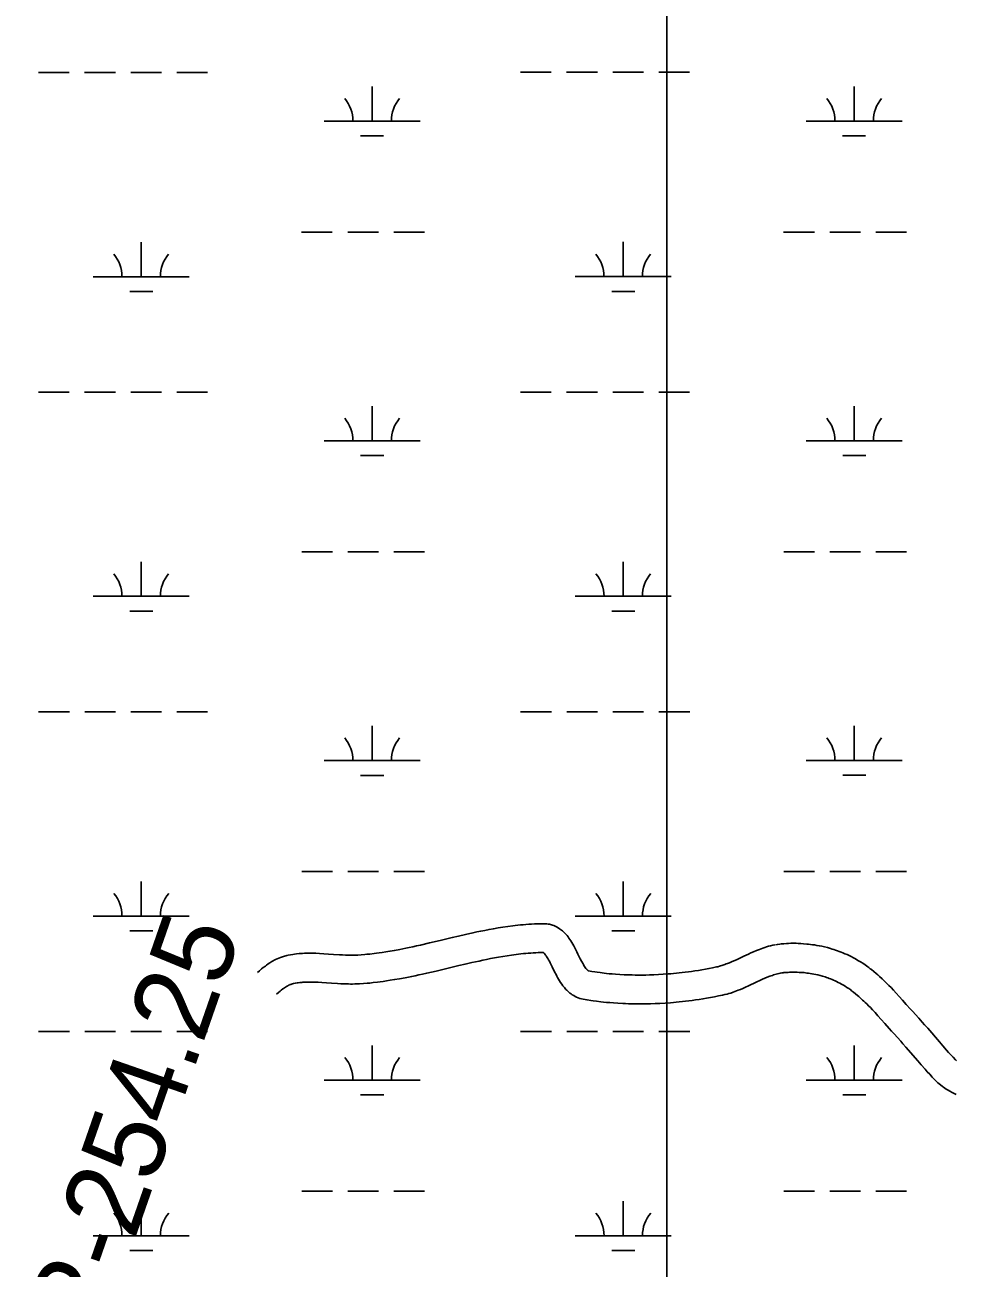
# Model space of a CAD drawing. Extents: x 3263578 to 3301413, y 764927 to 798602.
# Drawn here: x 3289895 to 3290864, y 784927 to 786220 of the extents above; entities that cross this region are included whole.
import ezdxf

# ---------------------------------------------------------------- set-up
doc = ezdxf.new("R2010")
doc.units = 0
for name, color, linetype in [('V-RIVR-RANG-IDEN', 7, 'Continuous'), ('V-ROAD-CNTR', 7, 'Continuous'), ('V-SITE-VEGE', 7, 'Continuous'), ('V-WETL-SWMP', 7, 'Continuous')]:
    doc.layers.add(name, color=color, linetype=linetype)

msp = doc.modelspace()

# ---------------------------------------------------------------- linework, layer by layer
at = {"layer": 'V-ROAD-CNTR'}
for points in [[(3290475.5, 785243.7), (3290474.8, 785245), (3290474.2, 785246.1), (3290472.9, 785248.6), (3290470.5, 785253.5), (3290469.4, 785255.8), (3290468.3, 785258), (3290467.2, 785260), (3290466.2, 785262), (3290465.1, 785263.8), (3290464.1, 785265.6), (3290463.1, 785267.2), (3290462.1, 785268.7), (3290461.1, 785270.2), (3290460.1, 785271.5), (3290459.1, 785272.7), (3290458.1, 785273.9), (3290457.1, 785275), (3290456.1, 785275.9), (3290455.2, 785276.9), (3290454.2, 785277.7), (3290453.3, 785278.5), (3290452.4, 785279.2), (3290451.4, 785279.9), (3290449.8, 785280.9), (3290448.1, 785281.8), (3290446.6, 785282.6), (3290445.2, 785283.1), (3290444, 785283.6), (3290442.8, 785284), (3290440.9, 785284.5), (3290439.4, 785284.7), (3290438.1, 785284.9), (3290436.4, 785285.1), (3290434.8, 785285.1), (3290431.4, 785285.1), (3290428.3, 785285), (3290425.2, 785284.9), (3290422.2, 785284.7), (3290419.3, 785284.5), (3290416.3, 785284.3), (3290413.5, 785284.1), (3290410.7, 785283.8), (3290407.9, 785283.6), (3290405.2, 785283.3), (3290402.5, 785282.9), (3290397.3, 785282.2), (3290392.2, 785281.5), (3290387.3, 785280.7), (3290382.5, 785279.9), (3290378, 785279.1), (3290373.5, 785278.2), (3290369.3, 785277.4), (3290365.1, 785276.5), (3290361.1, 785275.6), (3290353.4, 785273.9), (3290346.2, 785272.3), (3290339.5, 785270.7), (3290326.9, 785267.7), (3290315.9, 785265.1), (3290306.4, 785262.9), (3290302.3, 785262), (3290298.4, 785261.2), (3290294.7, 785260.4), (3290291.4, 785259.7), (3290285, 785258.4), (3290279.4, 785257.4), (3290274.6, 785256.5), (3290270.4, 785255.8), (3290266.7, 785255.2), (3290263.5, 785254.8), (3290260.7, 785254.4), (3290258.3, 785254.1), (3290253.9, 785253.6), (3290250.7, 785253.3), (3290248.4, 785253), (3290244.8, 785252.8), (3290241.2, 785252.5), (3290239.3, 785252.4), (3290237.4, 785252.4), (3290235.6, 785252.3), (3290233.8, 785252.3), (3290232.1, 785252.4), (3290228.5, 785252.5), (3290225.2, 785252.6), (3290222.1, 785252.8), (3290216, 785253.2)], [(3290675.5, 785263.1), (3290673.4, 785262.7), (3290671.1, 785262.1), (3290669, 785261.6), (3290666.9, 785261), (3290664.9, 785260.4), (3290663.1, 785259.7), (3290661.3, 785259.1), (3290659.5, 785258.4), (3290656.3, 785257.2), (3290653.3, 785255.9), (3290650.5, 785254.7), (3290648, 785253.5), (3290643.3, 785251.4), (3290635.5, 785247.7), (3290632.6, 785246.5), (3290630.2, 785245.4), (3290628.1, 785244.5), (3290626.3, 785243.8), (3290624.8, 785243.2), (3290623.4, 785242.7), (3290622.3, 785242.3), (3290620.3, 785241.6), (3290618.9, 785241.2), (3290617.8, 785240.9), (3290616.2, 785240.4), (3290614.6, 785240.1), (3290610.7, 785239.3), (3290606.9, 785238.5), (3290603.1, 785237.8), (3290599.4, 785237.1), (3290595.8, 785236.5), (3290592.2, 785236), (3290588.8, 785235.5), (3290585.5, 785235), (3290582.2, 785234.6), (3290579, 785234.2), (3290576, 785233.9), (3290573, 785233.6), (3290570.1, 785233.3), (3290567.2, 785233.1), (3290564.5, 785232.8), (3290559.2, 785232.5), (3290554.2, 785232.2), (3290549.5, 785232), (3290545.1, 785231.8), (3290541, 785231.7), (3290537.1, 785231.7), (3290533.5, 785231.7), (3290530.1, 785231.7), (3290527, 785231.8), (3290524, 785231.8), (3290521.3, 785231.9), (3290518.7, 785232), (3290513.9, 785232.3), (3290509.7, 785232.6), (3290506.1, 785232.9), (3290502.9, 785233.1), (3290500.2, 785233.4), (3290497.8, 785233.7), (3290493.6, 785234.2), (3290490.5, 785234.6), (3290488.2, 785234.9), (3290484.8, 785235.5), (3290481.6, 785236), (3290481.4, 785236), (3290481.4, 785236), (3290481.4, 785236), (3290481.4, 785236), (3290481.3, 785236.1), (3290481.2, 785236.1), (3290481.1, 785236.2), (3290481, 785236.3), (3290480.8, 785236.4), (3290480.6, 785236.6), (3290480.4, 785236.8), (3290480.1, 785237), (3290479.9, 785237.3), (3290479.6, 785237.6), (3290479.3, 785237.9), (3290479, 785238.3), (3290478.7, 785238.6), (3290478, 785239.6), (3290477.4, 785240.5), (3290476.7, 785241.6), (3290476.1, 785242.7), (3290475.4, 785243.9)], [(3290864.6, 785142.6), (3290863.7, 785143.4), (3290861.1, 785146.1), (3290858.7, 785148.7), (3290856.4, 785151.2), (3290854.3, 785153.6), (3290850.3, 785158.1), (3290846.9, 785162.1), (3290834.6, 785176.4), (3290831.4, 785180), (3290829, 785182.7), (3290825.4, 785186.8), (3290821.8, 785190.8), (3290819.1, 785193.6), (3290816.8, 785196.2), (3290812.3, 785201.2), (3290808.4, 785205.6), (3290805, 785209.5), (3290801.8, 785212.9), (3290799, 785215.9), (3290796.5, 785218.6), (3290794.2, 785220.9), (3290792.2, 785223), (3290790.3, 785224.8), (3290788.7, 785226.3), (3290787.2, 785227.7), (3290784.6, 785230.1), (3290782.6, 785231.9), (3290781, 785233.3), (3290778.6, 785235.3), (3290776.2, 785237.3), (3290774.8, 785238.3), (3290773.5, 785239.4), (3290772.2, 785240.4), (3290769.6, 785242.2), (3290767, 785244), (3290764.5, 785245.6), (3290762, 785247), (3290759.6, 785248.4), (3290757.3, 785249.7), (3290755, 785250.9), (3290752.8, 785252), (3290750.6, 785253), (3290748.5, 785253.9), (3290746.4, 785254.8), (3290744.4, 785255.6), (3290742.5, 785256.3), (3290740.6, 785257), (3290738.7, 785257.7), (3290737, 785258.3), (3290735.2, 785258.8), (3290733.5, 785259.3), (3290730.3, 785260.2), (3290727.2, 785261), (3290724.4, 785261.6), (3290721.7, 785262.2), (3290719.2, 785262.6), (3290716.8, 785263), (3290714.6, 785263.3), (3290712.5, 785263.6), (3290710.6, 785263.8), (3290708.7, 785264), (3290705.4, 785264.3), (3290702.4, 785264.5), (3290699.8, 785264.6), (3290697.6, 785264.7), (3290695.6, 785264.7), (3290692.2, 785264.7), (3290689.7, 785264.6), (3290687.7, 785264.5), (3290684.9, 785264.3), (3290682.1, 785264.1), (3290680.7, 785263.9), (3290678.2, 785263.6), (3290676, 785263.2)], [(3290216, 785253.2), (3290210.6, 785253.6), (3290205.7, 785253.9), (3290201.3, 785254.2), (3290197.5, 785254.3), (3290194, 785254.4), (3290191, 785254.4), (3290188.3, 785254.4), (3290185.9, 785254.3), (3290183.8, 785254.2), (3290182, 785254.1), (3290180.3, 785254), (3290177.5, 785253.7), (3290175.3, 785253.4), (3290173.6, 785253.2), (3290171.2, 785252.8), (3290168.7, 785252.3), (3290167.4, 785252.1), (3290166.2, 785251.8), (3290164.9, 785251.4), (3290162.8, 785250.8), (3290160.8, 785250.1), (3290158.9, 785249.3), (3290157.3, 785248.6), (3290155.7, 785247.8), (3290154.3, 785247.1), (3290153, 785246.4), (3290151.8, 785245.7), (3290149.7, 785244.4), (3290147.9, 785243.2), (3290146.3, 785242.1), (3290145, 785241.1), (3290142.8, 785239.4), (3290141.1, 785238.1), (3290138.8, 785236.1), (3290136.7, 785234.2)], [(3290449.2, 785229.3), (3290448.4, 785230.7), (3290447.6, 785232.3), (3290446.1, 785235.1), (3290443.6, 785240.3), (3290442.5, 785242.4), (3290441.6, 785244.4), (3290440.7, 785246.1), (3290439.9, 785247.6), (3290439.1, 785248.9), (3290438.5, 785250), (3290437.8, 785251), (3290437.3, 785251.8), (3290436.8, 785252.5), (3290436.4, 785253.1), (3290436, 785253.6), (3290435.6, 785254), (3290435.4, 785254.3), (3290435.1, 785254.5), (3290434.9, 785254.7), (3290434.7, 785254.9), (3290434.6, 785255), (3290434.5, 785255.1), (3290434.5, 785255.1), (3290434.3, 785255.2), (3290434.3, 785255.2), (3290434.3, 785255.2), (3290434.3, 785255.2), (3290434.4, 785255.2), (3290434.6, 785255.1), (3290434.5, 785255.1), (3290434.6, 785255.1), (3290434.7, 785255.1), (3290434.7, 785255.1), (3290434.6, 785255.1), (3290432, 785255.1), (3290429.2, 785255), (3290426.5, 785254.9), (3290423.9, 785254.8), (3290421.3, 785254.6), (3290418.7, 785254.4), (3290416.1, 785254.2), (3290413.6, 785254), (3290411.1, 785253.7), (3290408.6, 785253.4), (3290406.2, 785253.2), (3290401.4, 785252.5), (3290396.7, 785251.8), (3290392.2, 785251.1), (3290387.8, 785250.4), (3290383.5, 785249.6), (3290379.3, 785248.8), (3290375.3, 785248), (3290371.3, 785247.1), (3290367.5, 785246.3), (3290360, 785244.7), (3290353, 785243.1), (3290346.3, 785241.5), (3290333.8, 785238.5), (3290322.8, 785235.9), (3290313, 785233.7), (3290308.7, 785232.7), (3290304.7, 785231.8), (3290300.9, 785231), (3290297.4, 785230.3), (3290290.7, 785228.9), (3290284.8, 785227.8), (3290279.6, 785226.9), (3290275.1, 785226.2), (3290271.1, 785225.6), (3290267.6, 785225.1), (3290264.6, 785224.7), (3290261.9, 785224.3), (3290257.2, 785223.8), (3290253.6, 785223.4), (3290250.9, 785223.2), (3290247, 785222.8), (3290242.9, 785222.6), (3290240.5, 785222.4), (3290238.1, 785222.4), (3290235.8, 785222.3), (3290233.6, 785222.3), (3290231.4, 785222.4), (3290227.4, 785222.5), (3290223.7, 785222.7), (3290220.2, 785222.9), (3290213.9, 785223.3)], [(3290681.5, 785233.7), (3290679.9, 785233.4), (3290678.4, 785233), (3290677, 785232.7), (3290675.6, 785232.3), (3290674.2, 785231.8), (3290672.9, 785231.4), (3290671.5, 785230.9), (3290670.3, 785230.4), (3290667.6, 785229.4), (3290665.1, 785228.3), (3290662.7, 785227.3), (3290660.4, 785226.3), (3290656, 785224.2), (3290648, 785220.5), (3290644.9, 785219.1), (3290642.1, 785217.8), (3290639.6, 785216.8), (3290637.4, 785215.9), (3290635.5, 785215.1), (3290633.7, 785214.5), (3290632.1, 785213.9), (3290629.5, 785213), (3290627.4, 785212.4), (3290625.8, 785211.9), (3290623.4, 785211.3), (3290621.1, 785210.8), (3290616.7, 785209.9), (3290612.5, 785209), (3290608.4, 785208.3), (3290604.4, 785207.6), (3290600.5, 785206.9), (3290596.7, 785206.3), (3290593, 785205.8), (3290589.4, 785205.3), (3290585.9, 785204.9), (3290582.5, 785204.4), (3290579.2, 785204.1), (3290575.9, 785203.7), (3290572.8, 785203.4), (3290569.8, 785203.2), (3290566.8, 785202.9), (3290561.1, 785202.5), (3290555.7, 785202.2), (3290550.7, 785202), (3290545.9, 785201.8), (3290541.5, 785201.7), (3290537.3, 785201.7), (3290533.4, 785201.7), (3290529.8, 785201.7), (3290526.3, 785201.8), (3290523.1, 785201.9), (3290520.1, 785202), (3290517.3, 785202.1), (3290512.1, 785202.3), (3290507.5, 785202.7), (3290503.5, 785203), (3290500.1, 785203.3), (3290497, 785203.6), (3290494.4, 785203.9), (3290489.8, 785204.4), (3290486.4, 785204.9), (3290483.8, 785205.3), (3290480, 785205.8), (3290476, 785206.5), (3290474.3, 785206.9), (3290472.5, 785207.4), (3290470.7, 785208), (3290469, 785208.7), (3290467.5, 785209.4), (3290466, 785210.3), (3290464.6, 785211.1), (3290463.3, 785212), (3290462.1, 785212.9), (3290461, 785213.9), (3290459.9, 785214.8), (3290459, 785215.8), (3290458, 785216.7), (3290457.2, 785217.7), (3290456.3, 785218.6), (3290455.6, 785219.6), (3290454.8, 785220.5), (3290453.5, 785222.3), (3290452.3, 785224.1), (3290451.2, 785225.8), (3290450.2, 785227.5), (3290449.3, 785229)], [(3290864.1, 785107.4), (3290862.8, 785108.1), (3290860.1, 785109.4), (3290857.8, 785110.7), (3290855.8, 785111.8), (3290854, 785112.9), (3290852.5, 785114), (3290851.1, 785114.9), (3290849.9, 785115.8), (3290848, 785117.3), (3290846.5, 785118.5), (3290845.3, 785119.5), (3290843.7, 785121), (3290842.2, 785122.5), (3290839.3, 785125.6), (3290836.7, 785128.4), (3290834.2, 785131.1), (3290831.9, 785133.6), (3290827.8, 785138.3), (3290824.2, 785142.4), (3290811.9, 785156.7), (3290808.8, 785160.2), (3290806.6, 785162.8), (3290803.1, 785166.7), (3290799.6, 785170.5), (3290797, 785173.4), (3290794.5, 785176.2), (3290789.9, 785181.3), (3290786.1, 785185.6), (3290782.7, 785189.4), (3290779.8, 785192.6), (3290777.2, 785195.4), (3290774.9, 785197.8), (3290772.9, 785199.8), (3290771.1, 785201.6), (3290769.5, 785203.2), (3290768.1, 785204.6), (3290766.8, 785205.7), (3290764.5, 785207.8), (3290762.8, 785209.3), (3290761.5, 785210.5), (3290759.5, 785212.2), (3290757.4, 785213.9), (3290756.4, 785214.7), (3290755.4, 785215.4), (3290754.5, 785216.2), (3290752.5, 785217.6), (3290750.5, 785218.9), (3290748.6, 785220.1), (3290746.8, 785221.2), (3290745, 785222.2), (3290743.2, 785223.2), (3290741.5, 785224.1), (3290739.8, 785224.9), (3290738.2, 785225.7), (3290736.6, 785226.4), (3290735, 785227.1), (3290733.5, 785227.7), (3290732, 785228.2), (3290730.6, 785228.8), (3290729.1, 785229.2), (3290727.8, 785229.7), (3290726.5, 785230.1), (3290725.2, 785230.5), (3290722.6, 785231.2), (3290720.3, 785231.8), (3290718.1, 785232.3), (3290716, 785232.7), (3290714, 785233.1), (3290712.2, 785233.4), (3290710.4, 785233.6), (3290708.8, 785233.8), (3290707.3, 785234), (3290705.9, 785234.2), (3290703.2, 785234.4), (3290700.9, 785234.5), (3290698.8, 785234.6), (3290697.1, 785234.7), (3290695.6, 785234.7), (3290692.8, 785234.7), (3290690.8, 785234.6), (3290689.4, 785234.5), (3290687.1, 785234.4), (3290684.9, 785234.2), (3290684.3, 785234.1), (3290682.7, 785233.9), (3290681, 785233.6)], [(3290213.9, 785223.3), (3290208.5, 785223.7), (3290203.9, 785224), (3290199.9, 785224.2), (3290196.5, 785224.3), (3290193.6, 785224.4), (3290191.1, 785224.4), (3290188.9, 785224.4), (3290187.1, 785224.3), (3290185.5, 785224.3), (3290184.1, 785224.2), (3290182.9, 785224.1), (3290180.7, 785223.9), (3290179.2, 785223.7), (3290178.1, 785223.5), (3290176.3, 785223.3), (3290174.6, 785222.9), (3290174.1, 785222.8), (3290173.6, 785222.7), (3290173.3, 785222.6), (3290172.3, 785222.3), (3290171.4, 785222), (3290170.6, 785221.7), (3290169.8, 785221.3), (3290169.1, 785221), (3290168.4, 785220.6), (3290167.7, 785220.2), (3290167.1, 785219.9), (3290165.9, 785219.1), (3290164.8, 785218.4), (3290163.8, 785217.7), (3290163, 785217.2), (3290161.5, 785215.9), (3290160.4, 785215), (3290158.6, 785213.5), (3290156.7, 785211.8)]]:
    msp.add_lwpolyline(points, dxfattribs=at)
at = {"layer": 'V-SITE-VEGE'}
msp.add_line((3290562.9, 787013.8), (3290562.9, 783826.7), dxfattribs=at)
msp.add_lwpolyline([(3290525.2, 783419.3), (3290516, 783494.1), (3290515.8, 783534.5), (3290517.1, 783579.9), (3290517.9, 783629.5), (3290527.5, 783691.6), (3290538.4, 783747.3), (3290547.7, 783800.2), (3290562.9, 783826.7), (3290562.9, 787013.8)], dxfattribs=at)
at = {"layer": 'V-WETL-SWMP'}
for p, q in [((3289908.8, 786171), (3289940.8, 786171)), ((3289956.8, 786171), (3289988.8, 786171)), ((3290004.8, 786171), (3290036.8, 786171)), ((3290052.8, 786171), (3290084.8, 786171)), ((3290410.7, 786171.1), (3290442.7, 786171.1)), ((3290458.7, 786171.1), (3290490.7, 786171.1)), ((3290506.7, 786171.1), (3290538.7, 786171.1)), ((3290554.7, 786171.1), (3290586.7, 786171.1)), ((3290256.1, 786120.3), (3290256.1, 786156.3)), ((3290758, 786120.4), (3290758, 786156.4)), ((3290206.1, 786120.3), (3290306.1, 786120.3)), ((3290708, 786120.3), (3290808, 786120.4)), ((3290244.1, 786104.9), (3290268.1, 786104.9)), ((3290746, 786104.9), (3290770, 786104.9)), ((3290015.7, 785958.4), (3290015.7, 785994.4)), ((3290182.7, 786004.9), (3290214.7, 786004.9)), ((3290230.7, 786004.9), (3290262.7, 786004.9)), ((3290278.7, 786004.9), (3290310.7, 786004.9)), ((3290517.6, 785958.5), (3290517.6, 785994.5)), ((3290684.6, 786004.9), (3290716.6, 786004.9)), ((3290732.6, 786004.9), (3290764.6, 786004.9)), ((3290780.6, 786004.9), (3290812.6, 786004.9)), ((3289965.7, 785958.4), (3290065.7, 785958.4)), ((3290467.6, 785958.5), (3290567.6, 785958.5)), ((3290003.7, 785943), (3290027.7, 785943)), ((3290505.6, 785943), (3290529.6, 785943)), ((3289908.8, 785838.4), (3289940.8, 785838.4)), ((3289956.8, 785838.4), (3289988.8, 785838.4)), ((3290004.8, 785838.4), (3290036.8, 785838.4)), ((3290052.8, 785838.4), (3290084.8, 785838.4)), ((3290410.7, 785838.4), (3290442.7, 785838.4)), ((3290458.7, 785838.4), (3290490.7, 785838.4)), ((3290506.7, 785838.4), (3290538.7, 785838.4)), ((3290554.7, 785838.4), (3290586.7, 785838.4)), ((3290256.2, 785787.6), (3290256.1, 785823.6)), ((3290758.1, 785787.7), (3290758.1, 785823.7)), ((3290206.2, 785787.6), (3290306.2, 785787.6)), ((3290708.1, 785787.7), (3290808.1, 785787.7)), ((3290244.2, 785772.2), (3290268.2, 785772.2)), ((3290746.1, 785772.2), (3290770.1, 785772.2)), ((3290182.8, 785672.2), (3290214.8, 785672.2)), ((3290230.8, 785672.2), (3290262.8, 785672.2)), ((3290278.8, 785672.2), (3290310.8, 785672.2)), ((3290684.7, 785672.2), (3290716.7, 785672.2)), ((3290732.7, 785672.2), (3290764.7, 785672.2)), ((3290780.7, 785672.2), (3290812.7, 785672.2)), ((3290015.7, 785625.8), (3290015.7, 785661.8)), ((3290517.6, 785625.8), (3290517.6, 785661.8)), ((3289965.7, 785625.8), (3290065.7, 785625.8)), ((3290467.6, 785625.8), (3290567.6, 785625.8)), ((3290003.7, 785610.3), (3290027.7, 785610.3)), ((3290505.6, 785610.4), (3290529.6, 785610.4)), ((3289908.9, 785505.7), (3289940.9, 785505.7)), ((3289956.9, 785505.7), (3289988.9, 785505.7)), ((3290004.9, 785505.7), (3290036.9, 785505.7)), ((3290052.9, 785505.7), (3290084.9, 785505.7)), ((3290410.8, 785505.7), (3290442.8, 785505.7)), ((3290458.8, 785505.7), (3290490.8, 785505.7)), ((3290506.8, 785505.7), (3290538.8, 785505.7)), ((3290554.8, 785505.7), (3290586.8, 785505.7)), ((3290256.2, 785455), (3290256.2, 785491)), ((3290758.1, 785455), (3290758.1, 785491)), ((3290206.2, 785455), (3290306.2, 785455)), ((3290708.1, 785455), (3290808.1, 785455)), ((3290244.2, 785439.5), (3290268.2, 785439.5)), ((3290746.1, 785439.6), (3290770.1, 785439.6)), ((3290182.8, 785339.5), (3290214.8, 785339.5)), ((3290230.8, 785339.5), (3290262.8, 785339.5)), ((3290278.8, 785339.5), (3290310.8, 785339.5)), ((3290684.7, 785339.6), (3290716.7, 785339.6)), ((3290732.7, 785339.6), (3290764.7, 785339.6)), ((3290780.7, 785339.6), (3290812.7, 785339.6)), ((3290015.7, 785293.1), (3290015.7, 785329.1)), ((3290517.6, 785293.1), (3290517.6, 785329.1)), ((3289965.7, 785293.1), (3290065.7, 785293.1)), ((3290467.6, 785293.1), (3290567.6, 785293.1)), ((3290003.7, 785277.7), (3290027.7, 785277.7)), ((3290505.6, 785277.7), (3290529.6, 785277.7)), ((3289908.9, 785173), (3289940.9, 785173)), ((3289956.9, 785173), (3289988.9, 785173)), ((3290004.9, 785173), (3290036.9, 785173)), ((3290052.9, 785173), (3290084.9, 785173)), ((3290410.8, 785173), (3290442.8, 785173)), ((3290458.8, 785173), (3290490.8, 785173.1)), ((3290506.8, 785173.1), (3290538.8, 785173.1)), ((3290554.8, 785173.1), (3290586.8, 785173.1)), ((3290256.2, 785122.3), (3290256.2, 785158.3)), ((3290758.1, 785122.3), (3290758.1, 785158.3)), ((3290206.2, 785122.3), (3290306.2, 785122.3)), ((3290708.1, 785122.3), (3290808.1, 785122.3)), ((3290244.2, 785106.9), (3290268.2, 785106.9)), ((3290746.1, 785106.9), (3290770.1, 785106.9)), ((3290182.8, 785006.9), (3290214.8, 785006.9)), ((3290230.8, 785006.9), (3290262.8, 785006.9)), ((3290278.8, 785006.9), (3290310.8, 785006.9)), ((3290684.7, 785006.9), (3290716.7, 785006.9)), ((3290732.7, 785006.9), (3290764.7, 785006.9)), ((3290780.7, 785006.9), (3290812.7, 785006.9)), ((3290015.7, 784960.4), (3290015.7, 784996.4)), ((3290517.6, 784960.4), (3290517.6, 784996.4)), ((3289965.7, 784960.4), (3290065.7, 784960.4)), ((3290467.6, 784960.4), (3290567.6, 784960.5)), ((3290003.7, 784945), (3290027.7, 784945)), ((3290505.6, 784945), (3290529.6, 784945))]:
    msp.add_line(p, q, dxfattribs=at)
for centre, start, end in [((3290200.9, 786120.8), 359.2323, 40.776), ((3290311.4, 786120.8), 139.2323, 180.776), ((3290702.8, 786120.8), 359.2323, 40.776), ((3290813.3, 786120.8), 139.2323, 180.776), ((3289960.4, 785958.9), 359.2323, 40.776), ((3290070.9, 785958.9), 139.2323, 180.776), ((3290462.3, 785958.9), 359.2323, 40.776), ((3290572.8, 785959), 139.2323, 180.776), ((3290200.9, 785788.1), 359.2323, 40.776), ((3290311.4, 785788.1), 139.2323, 180.776), ((3290702.8, 785788.1), 359.2323, 40.776), ((3290813.3, 785788.2), 139.2323, 180.776), ((3289960.4, 785626.2), 359.2323, 40.776), ((3290070.9, 785626.2), 139.2323, 180.776), ((3290462.4, 785626.3), 359.2323, 40.776), ((3290572.8, 785626.3), 139.2323, 180.776), ((3290200.9, 785455.4), 359.2323, 40.776), ((3290311.4, 785455.4), 139.2323, 180.776), ((3290702.8, 785455.5), 359.2323, 40.776), ((3290813.3, 785455.5), 139.2323, 180.776), ((3289960.5, 785293.6), 359.2323, 40.776), ((3290071, 785293.6), 139.2323, 180.776), ((3290462.4, 785293.6), 359.2323, 40.776), ((3290572.9, 785293.6), 139.2323, 180.776), ((3290201, 785122.8), 359.2323, 40.776), ((3290311.4, 785122.8), 139.2323, 180.776), ((3290702.9, 785122.8), 359.2323, 40.776), ((3290813.3, 785122.8), 139.2323, 180.776), ((3289960.5, 784960.9), 359.2323, 40.776), ((3290071, 784960.9), 139.2323, 180.776), ((3290462.4, 784960.9), 359.2323, 40.776), ((3290572.9, 784960.9), 139.2323, 180.776)]:
    msp.add_arc(centre, 35.2, start, end, dxfattribs=at)

# ---------------------------------------------------------------- texts
at = {"layer": 'V-RIVR-RANG-IDEN'}
msp.add_text('R-254.25', height=83, rotation=70.7868, dxfattribs=at).set_placement((3289969.9, 784844.3))

doc.saveas('drawing.dxf')
